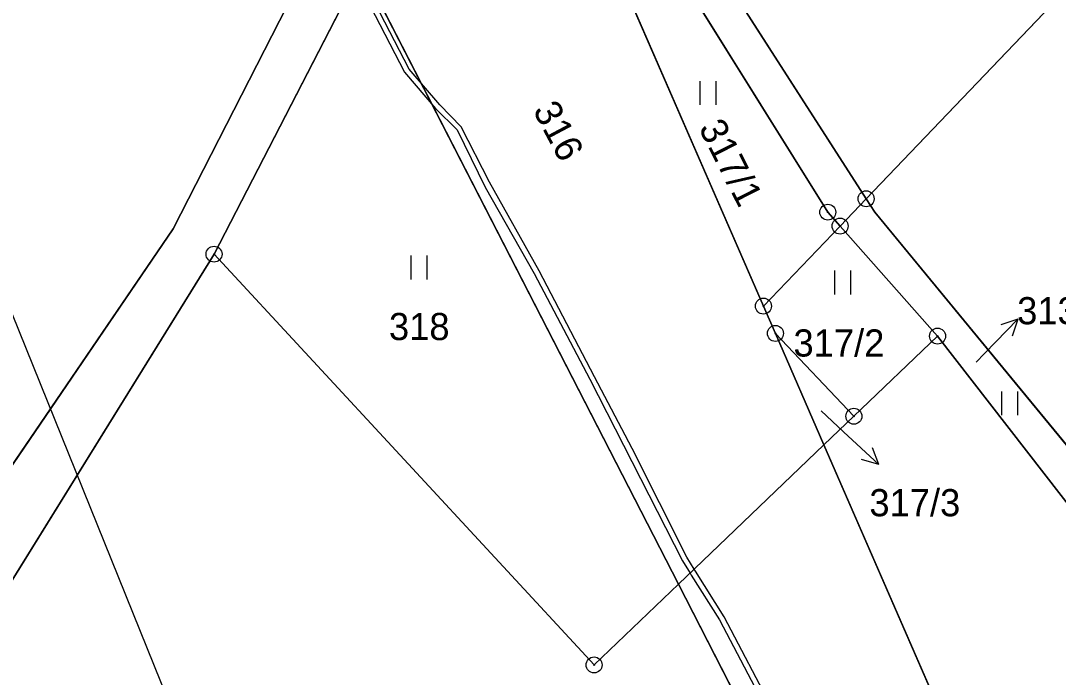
# Model space of a CAD drawing. Extents: x -689422 to -685210, y -987725 to -982160.
# Drawn here: x -687610.1 to -687545.1, y -985617.6 to -985576.5 of the extents above; entities that cross this region are included whole.
import ezdxf

# ---------------------------------------------------------------- set-up
doc = ezdxf.new("R2010")
doc.units = 0
for name, color, linetype in [('KN_Hranice_parcel', 7, 'Continuous'), ('KN_Parcelni cisla', 7, 'Continuous'), ('KN_Parcelni cisla_sipky', 7, 'Continuous'), ('KN_Polygon parcely', 7, 'Continuous'), ('KN_Pozemkove predmety', 7, 'Continuous'), ('KN_POZEMKY_OSTATNI PLOCHA', 7, 'Continuous'), ('KN_POZEMKY_TTP', 7, 'Continuous'), ('KN_VYUZITI_17_ostatni plocha_ostatni komunikace', 7, 'Continuous'), ('KN_Věcná břemena k části', 7, 'Continuous'), ('KN_Značky bodu BP', 7, 'Continuous'), ('KN_Značky kultur', 7, 'Continuous')]:
    doc.layers.add(name, color=color, linetype=linetype)

msp = doc.modelspace()

# ---------------------------------------------------------------- linework, layer by layer
at = {"layer": 'KN_Hranice_parcel'}
for p, q in [((-687557.16, -985587.67), (-687534.93, -985564.43)), ((-687588.72, -985573.19), (-687597.98, -985591.14)), ((-687588.72, -985573.19), (-687568.91, -985611.81)), ((-687600.53, -985589.56), (-687593.41, -985575.59)), ((-687557.16, -985587.67), (-687558.79, -985589.38)), ((-687626.33, -985627.38), (-687600.53, -985589.56)), ((-687563.59, -985594.39), (-687558.79, -985589.38)), ((-687558.79, -985589.38), (-687552.69, -985596.27)), ((-687562.84, -985596.1), (-687563.59, -985594.39)), ((-687562.84, -985596.1), (-687557.93, -985601.29)), ((-687559.8, -985603.08), (-687562.84, -985596.1)), ((-687552.69, -985596.27), (-687557.93, -985601.29)), ((-687557.93, -985601.29), (-687559.8, -985603.08)), ((-687568.91, -985611.81), (-687559.8, -985603.08)), ((-687545.06, -985636.92), (-687559.8, -985603.08))]:
    msp.add_line(p, q, dxfattribs=at)
for points in [[(-687557.16, -985587.67), (-687571.55, -985565.25), (-687574.68, -985555.94), (-687574.89, -985555.31)], [(-687576.57, -985557.51), (-687573.63, -985565.97), (-687559.56, -985588.51), (-687558.79, -985589.38)], [(-687563.59, -985594.39), (-687576.63, -985564.45), (-687579.08, -985559.77)], [(-687542.19, -985606.05), (-687556.61, -985588.52), (-687557.16, -985587.67)], [(-687597.98, -985591.14), (-687620.31, -985627.18), (-687651.31, -985674.74), (-687693.75, -985737.62)], [(-687597.98, -985591.14), (-687574.19, -985616.86), (-687568.91, -985611.81)], [(-687542.19, -985606.05), (-687543.86, -985607.65), (-687552.69, -985596.27)], [(-687568.91, -985611.81), (-687562.2, -985624.89), (-687559.63, -985637.39), (-687550.99, -985656.4), (-687545.09, -985663.51)]]:
    msp.add_lwpolyline(points, dxfattribs=at)
at = {"layer": 'KN_Parcelni cisla_sipky'}
for p, q in [((-687549.76, -985597.36), (-687547.675, -985595.201)), ((-687547.675, -985595.201), (-687548.731, -985595.574)), ((-687547.675, -985595.201), (-687548.011, -985596.27)), ((-687550.28, -985597.9), (-687549.76, -985597.36)), ((-687559.97, -985600.94), (-687558.57, -985602.26)), ((-687558.57, -985602.26), (-687556.375, -985604.307)), ((-687556.375, -985604.307), (-687556.766, -985603.257)), ((-687556.375, -985604.307), (-687557.449, -985603.99))]:
    msp.add_line(p, q, dxfattribs=at)
at = {"layer": 'KN_Polygon parcely'}
for points in [[(-687600.53, -985589.56), (-687593.41, -985575.59), (-687671.62, -985465.89), (-687704.48, -985527.55), (-687626.33, -985627.38)], [(-687514.08, -985579.2), (-687518.88, -985586.17), (-687533.54, -985597.77), (-687542.19, -985606.05), (-687543.86, -985607.65), (-687552.69, -985596.27), (-687557.93, -985601.29), (-687559.8, -985603.08), (-687545.06, -985636.92), (-687534.72, -985627.59), (-687524.96, -985617.14), (-687523.61, -985614.51), (-687485.88, -985581.95), (-687505.01, -985568.07), (-687502.75, -985564.44), (-687494.89, -985553.36), (-687487.36, -985542.66), (-687483.94, -985535.87), (-687483.15, -985534.3), (-687493.32, -985550.18), (-687503.16, -985563.36)], [(-687557.16, -985587.67), (-687534.93, -985564.43), (-687563.77, -985543.99), (-687566.61, -985544.43), (-687574.89, -985555.31), (-687574.68, -985555.94), (-687571.55, -985565.25)], [(-687576.57, -985557.51), (-687573.63, -985565.97), (-687559.56, -985588.51), (-687558.79, -985589.38), (-687557.16, -985587.67), (-687571.55, -985565.25), (-687574.68, -985555.94), (-687574.89, -985555.31)], [(-687579.08, -985559.77), (-687580.44, -985557.16), (-687588.72, -985573.19), (-687568.91, -985611.81), (-687559.8, -985603.08), (-687562.84, -985596.1), (-687563.59, -985594.39), (-687576.63, -985564.45)], [(-687576.57, -985557.51), (-687579.08, -985559.77), (-687576.63, -985564.45), (-687563.59, -985594.39), (-687558.79, -985589.38), (-687559.56, -985588.51), (-687573.63, -985565.97)], [(-687514.08, -985579.2), (-687521.31, -985574.08), (-687534.93, -985564.43), (-687557.16, -985587.67), (-687556.61, -985588.52), (-687542.19, -985606.05), (-687533.54, -985597.77), (-687518.88, -985586.17)], [(-687590.46, -985569.81), (-687593.41, -985575.59), (-687600.53, -985589.56), (-687626.33, -985627.38), (-687661.85, -985681.07), (-687698.9, -985735.17), (-687693.75, -985737.62), (-687651.31, -985674.74), (-687620.31, -985627.18), (-687597.98, -985591.14), (-687588.72, -985573.19)], [(-687597.98, -985591.14), (-687574.19, -985616.86), (-687568.91, -985611.81), (-687588.72, -985573.19)], [(-687557.16, -985587.67), (-687558.79, -985589.38), (-687552.69, -985596.27), (-687543.86, -985607.65), (-687542.19, -985606.05), (-687556.61, -985588.52)], [(-687557.93, -985601.29), (-687552.69, -985596.27), (-687558.79, -985589.38), (-687563.59, -985594.39), (-687562.84, -985596.1)], [(-687640.89, -985790.55), (-687631.4, -985778.1), (-687615.44, -985756.74), (-687601.71, -985738.35), (-687545.09, -985663.51), (-687550.99, -985656.4), (-687559.63, -985637.39), (-687562.2, -985624.89), (-687568.91, -985611.81), (-687574.19, -985616.86), (-687597.98, -985591.14), (-687620.31, -985627.18), (-687651.31, -985674.74), (-687693.75, -985737.62), (-687646.94, -985798.46)], [(-687562.84, -985596.1), (-687559.8, -985603.08), (-687557.93, -985601.29)], [(-687543.62, -985665.29), (-687502.26, -985753.21), (-687496.06, -985761.89), (-687487.58, -985770.62), (-687476.07, -985779.43), (-687475.86, -985779.86), (-687464.93, -985765.32), (-687468.16, -985766.28), (-687474.53, -985765.28), (-687480.99, -985759.99), (-687490.63, -985748.94), (-687493.97, -985742.04), (-687504.36, -985720.58), (-687517.1, -985694.24), (-687519.75, -985688.77), (-687537.43, -985653.38), (-687541.06, -985646.1), (-687545.06, -985636.92), (-687559.8, -985603.08), (-687568.91, -985611.81), (-687562.2, -985624.89), (-687559.63, -985637.39), (-687550.99, -985656.4), (-687545.09, -985663.51)]]:
    msp.add_lwpolyline(points, close=True, dxfattribs=at)
at = {"layer": 'KN_Pozemkove predmety'}
msp.add_line((-687551.92, -985739.69), (-687642.67, -985515.89), dxfattribs=at)
at = {"layer": 'KN_POZEMKY_OSTATNI PLOCHA'}
for p, q in [((-687576.63, -985564.45), (-687563.59, -985594.39)), ((-687588.72, -985573.19), (-687597.98, -985591.14)), ((-687568.91, -985611.81), (-687588.72, -985573.19)), ((-687600.53, -985589.56), (-687593.41, -985575.59)), ((-687626.33, -985627.38), (-687600.53, -985589.56)), ((-687597.98, -985591.14), (-687620.31, -985627.18)), ((-687563.59, -985594.39), (-687562.84, -985596.1)), ((-687562.84, -985596.1), (-687559.8, -985603.08)), ((-687559.8, -985603.08), (-687568.91, -985611.81)), ((-687568.91, -985611.81), (-687559.8, -985603.08)), ((-687559.8, -985603.08), (-687545.06, -985636.92)), ((-687562.2, -985624.89), (-687568.91, -985611.81))]:
    msp.add_line(p, q, dxfattribs=at)
at = {"layer": 'KN_POZEMKY_TTP'}
for p, q in [((-687563.59, -985594.39), (-687576.63, -985564.45)), ((-687534.93, -985564.43), (-687557.16, -985587.67)), ((-687557.16, -985587.67), (-687534.93, -985564.43)), ((-687557.16, -985587.67), (-687571.55, -985565.25)), ((-687571.55, -985565.25), (-687557.16, -985587.67)), ((-687573.63, -985565.97), (-687559.56, -985588.51)), ((-687559.56, -985588.51), (-687573.63, -985565.97)), ((-687597.98, -985591.14), (-687588.72, -985573.19)), ((-687588.72, -985573.19), (-687568.91, -985611.81)), ((-687593.41, -985575.59), (-687600.53, -985589.56)), ((-687558.79, -985589.38), (-687557.16, -985587.67)), ((-687557.16, -985587.67), (-687558.79, -985589.38)), ((-687557.16, -985587.67), (-687556.61, -985588.52)), ((-687556.61, -985588.52), (-687557.16, -985587.67)), ((-687559.56, -985588.51), (-687558.79, -985589.38)), ((-687558.79, -985589.38), (-687559.56, -985588.51)), ((-687556.61, -985588.52), (-687542.19, -985606.05)), ((-687542.19, -985606.05), (-687556.61, -985588.52)), ((-687600.53, -985589.56), (-687626.33, -985627.38)), ((-687558.79, -985589.38), (-687563.59, -985594.39)), ((-687563.59, -985594.39), (-687558.79, -985589.38)), ((-687552.69, -985596.27), (-687558.79, -985589.38)), ((-687558.79, -985589.38), (-687552.69, -985596.27)), ((-687620.31, -985627.18), (-687597.98, -985591.14)), ((-687574.19, -985616.86), (-687597.98, -985591.14)), ((-687597.98, -985591.14), (-687574.19, -985616.86)), ((-687562.84, -985596.1), (-687563.59, -985594.39)), ((-687559.8, -985603.08), (-687562.84, -985596.1)), ((-687562.84, -985596.1), (-687557.93, -985601.29)), ((-687557.93, -985601.29), (-687562.84, -985596.1)), ((-687557.93, -985601.29), (-687552.69, -985596.27)), ((-687552.69, -985596.27), (-687557.93, -985601.29)), ((-687543.86, -985607.65), (-687552.69, -985596.27)), ((-687552.69, -985596.27), (-687543.86, -985607.65)), ((-687557.93, -985601.29), (-687559.8, -985603.08)), ((-687559.8, -985603.08), (-687557.93, -985601.29)), ((-687545.06, -985636.92), (-687559.8, -985603.08)), ((-687568.91, -985611.81), (-687574.19, -985616.86)), ((-687574.19, -985616.86), (-687568.91, -985611.81)), ((-687568.91, -985611.81), (-687562.2, -985624.89))]:
    msp.add_line(p, q, dxfattribs=at)
at = {"layer": 'KN_VYUZITI_17_ostatni plocha_ostatni komunikace'}
for p, q in [((-687576.63, -985564.45), (-687563.59, -985594.39)), ((-687588.72, -985573.19), (-687597.98, -985591.14)), ((-687568.91, -985611.81), (-687588.72, -985573.19)), ((-687600.53, -985589.56), (-687593.41, -985575.59)), ((-687626.33, -985627.38), (-687600.53, -985589.56)), ((-687597.98, -985591.14), (-687620.31, -985627.18)), ((-687563.59, -985594.39), (-687562.84, -985596.1)), ((-687562.84, -985596.1), (-687559.8, -985603.08)), ((-687559.8, -985603.08), (-687568.91, -985611.81)), ((-687568.91, -985611.81), (-687559.8, -985603.08)), ((-687559.8, -985603.08), (-687545.06, -985636.92)), ((-687562.2, -985624.89), (-687568.91, -985611.81))]:
    msp.add_line(p, q, dxfattribs=at)
at = {"layer": 'KN_Věcná břemena k části'}
msp.add_lwpolyline([(-687568.18, -985611.11), (-687567.92, -985610.86), (-687568.38, -985610.11), (-687571.81, -985603.3), (-687574.17, -985598.83), (-687577.63, -985592.18), (-687580.73, -985586.63), (-687582.5, -985583.16), (-687583.85, -985581.78), (-687585.76, -985579.55), (-687587.9, -985575.44), (-687588.85, -985573.43), (-687589.04, -985573.82), (-687588.21, -985575.6), (-687586.05, -985579.75), (-687584.11, -985582.02), (-687582.76, -985583.35), (-687581, -985586.94), (-687577.93, -985592.35), (-687574.45, -985598.97), (-687568.66, -985610.34)], close=True, dxfattribs=at)
msp.add_lwpolyline([(-687544.42, -985660.96), (-687548.59, -985655.83), (-687552.4, -985649.39), (-687556.83, -985639.16), (-687558.37, -985634.31), (-687559.09, -985629.82), (-687560.48, -985625.87), (-687562.94, -985619.78), (-687566.04, -985613.85), (-687567.84, -985610.98), (-687567.92, -985610.86), (-687568.18, -985611.11), (-687568.11, -985611.23), (-687566.34, -985614.03), (-687563.26, -985619.93), (-687560.81, -985626), (-687559.43, -985629.9), (-687558.72, -985634.39), (-687557.16, -985639.29), (-687552.72, -985649.55), (-687548.88, -985656.03), (-687544.7, -985661.17)], dxfattribs=at)
at = {"layer": 'KN_Značky bodu BP'}
for centre, radius in [((-687557.16, -985587.67), 0.5), ((-687557.16, -985587.67), 0.0303), ((-687559.56, -985588.51), 0.5), ((-687559.56, -985588.51), 0.0303), ((-687558.79, -985589.38), 0.5), ((-687558.79, -985589.38), 0.0303), ((-687597.98, -985591.14), 0.5), ((-687597.98, -985591.14), 0.0303), ((-687563.59, -985594.39), 0.5), ((-687563.59, -985594.39), 0.0303), ((-687562.84, -985596.1), 0.5), ((-687562.84, -985596.1), 0.0303), ((-687552.69, -985596.27), 0.5), ((-687552.69, -985596.27), 0.0303), ((-687557.93, -985601.29), 0.5), ((-687557.93, -985601.29), 0.0303), ((-687574.19, -985616.86), 0.5), ((-687574.19, -985616.86), 0.0303)]:
    msp.add_circle(centre, radius, dxfattribs=at)
at = {"layer": 'KN_Značky kultur'}
for p, q in [((-687567.551, -985581.8), (-687567.551, -985580.3)), ((-687566.55, -985581.8), (-687566.55, -985580.3)), ((-687585.631, -985592.72), (-687585.631, -985591.22)), ((-687584.63, -985592.72), (-687584.63, -985591.22)), ((-687559.121, -985593.67), (-687559.121, -985592.17)), ((-687558.12, -985593.67), (-687558.12, -985592.17)), ((-687548.661, -985601.23), (-687548.661, -985599.73)), ((-687547.66, -985601.23), (-687547.66, -985599.73))]:
    msp.add_line(p, q, dxfattribs=at)

# ---------------------------------------------------------------- texts
at = {"layer": 'KN_Parcelni cisla'}
for s, rotation, p in [('316', 298, (-687578.05, -985582.129)), ('317/1', 297, (-687567.674, -985583.236))]:
    msp.add_text(s, height=1.7, rotation=rotation, dxfattribs=at).set_placement(p)
for s, p in [('313/2', (-687547.708, -985595.53)), ('318', (-687587.03, -985596.52)), ('317/2', (-687561.708, -985597.55)), ('317/3', (-687556.958, -985607.55))]:
    msp.add_text(s, height=1.7, dxfattribs=at).set_placement(p)

doc.saveas('drawing.dxf')
